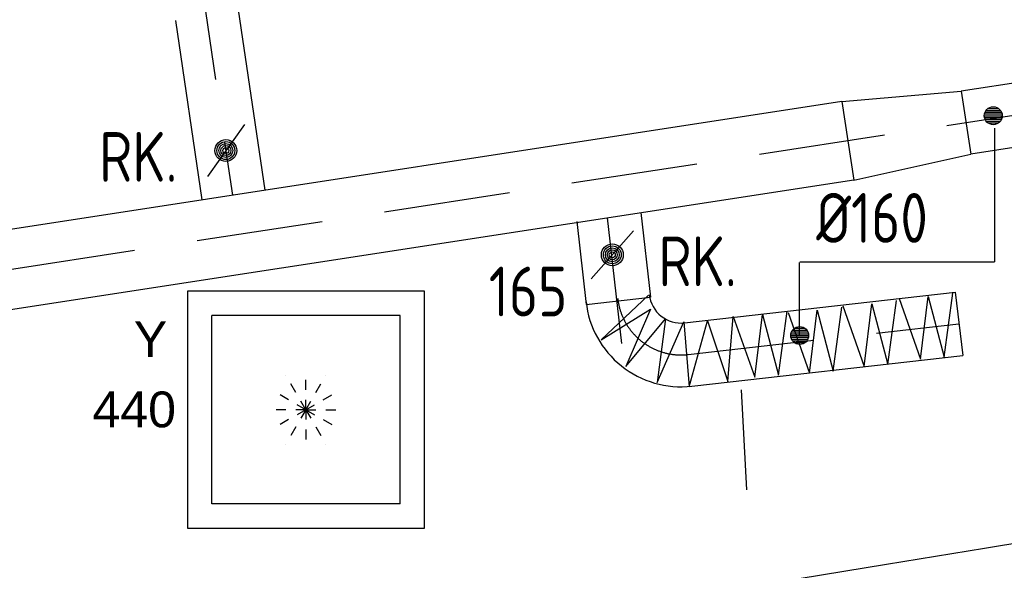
# Model space of a CAD drawing. Extents: x -156717 to 425753, y -51191 to 363295.
# Tile 413 of 502: x 217584 to 220057, y 114884 to 116267. Entities that reach past the tile are written whole.
import ezdxf
from ezdxf.enums import TextEntityAlignment as Align
from ezdxf.lldxf.tags import DXFTag

# ---------------------------------------------------------------- set-up
doc = ezdxf.new("R2010")
doc.units = 0
doc.header["$LTSCALE"] = 50
doc.linetypes.add('HIDDEN', pattern=[9.524999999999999, 6.35, -3.175])
doc.linetypes.add('STREEPJES', pattern=[0.1, 0.05, -0.05])
doc.layers.get('0').update_dxf_attribs({"linetype": 'CONTINUOUS'})
for name, color, linetype in [('57LB', 4, 'CONTINUOUS'), ('WL570---_RETOUR_RST', 2, 'CONTINUOUS'), ('WL570---_RETOUR_RST_HL', 1, 'CONTINUOUS'), ('WL570---_TOEVOER', 3, 'CONTINUOUS'), ('WM570---_RETOUR_RST_PR', 1, 'CONTINUOUS')]:
    doc.layers.add(name, color=color, linetype=linetype)
doc.styles.add('BURO-018', font='ARIAL.TTF', dxfattribs={"height": 63})
doc.styles.add('ISO25', font='ISO', dxfattribs={"width": 0.9})
tags = doc.linetypes.add('CENTER2', pattern=[28.575000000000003, 19.05, -3.175, 3.175, -3.175]).pattern_tags.tags
tags[10:11] = [DXFTag(74, 4), DXFTag(75, 0), DXFTag(340, '0'), DXFTag(46, 1.0), DXFTag(50, 0.0), DXFTag(44, 0.0), DXFTag(45, 0.0)]
tags[8:9] = [DXFTag(74, 4), DXFTag(75, 0), DXFTag(340, '0'), DXFTag(46, 1.0), DXFTag(50, 0.0), DXFTag(44, 0.0), DXFTag(45, 0.0)]
tags[6:7] = [DXFTag(74, 4), DXFTag(75, 0), DXFTag(340, '0'), DXFTag(46, 1.0), DXFTag(50, 0.0), DXFTag(44, 0.0), DXFTag(45, 0.0)]
tags[4:5] = [DXFTag(74, 4), DXFTag(75, 0), DXFTag(340, '0'), DXFTag(46, 1.0), DXFTag(50, 0.0), DXFTag(44, 0.0), DXFTag(45, 0.0)]

# ---------------------------------------------------------------- blocks, each defined once
blk = doc.blocks.new('CIRC1MM')
at = {"color": 2, "linetype": 'Continuous'}
for p, q in [((-0.5000000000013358, 0), (0.5000000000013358, 0)), ((-0.4898979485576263, 0.09999999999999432), (0.4898979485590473, 0.09999999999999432)), ((-0.4582575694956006, 0.1999999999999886), (0.4582575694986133, 0.1999999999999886)), ((-0.4000000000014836, 0.2999999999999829), (0.3999999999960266, 0.2999999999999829)), ((-0.3000000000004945, 0.4000000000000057), (0.3000000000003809, 0.4000000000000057)), ((-0.4898979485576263, -0.1000000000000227), (0.4898979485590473, -0.1000000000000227)), ((-0.4582575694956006, -0.1999999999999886), (0.4582575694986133, -0.1999999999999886)), ((-0.4000000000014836, -0.3000000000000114), (0.3999999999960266, -0.3000000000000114)), ((-0.3000000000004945, -0.3999999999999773), (0.3000000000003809, -0.3999999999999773))]:
    blk.add_line(p, q, dxfattribs=at)
blk.add_circle((-8.526512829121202e-14, 0), 0.4999999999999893, dxfattribs=at)
blk = doc.blocks.new('*U2328')
at = {"color": 0, "ltscale": 10}
for p, q in [((297.5, 297.5, -2757.5), (-297.5, 297.5, -2757.5)), ((-297.5, 297.5, -2757.5), (-297.5, -297.5, -2757.5)), ((297.5, -297.5, -2757.5), (297.5, 297.5, -2757.5)), ((236.5, 236.5, -2757.5), (-236.5, 236.5, -2757.5)), ((-236.5, -236.5, -2757.5), (-236.5, 236.5, -2757.5)), ((236.5, -236.5, -2757.5), (236.5, 236.5, -2757.5)), ((236.5, -236.5, -2757.5), (-236.5, -236.5, -2757.5)), ((-297.5, -297.5, -2757.5), (297.5, -297.5, -2757.5))]:
    blk.add_line(p, q, dxfattribs=at)
at = {"color": 8, "linetype": 'STREEPJES', "ltscale": 10}
for q in [(0, 100, -2757.5), (-50, 86.60254037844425, -2757.5), (50, 86.60254037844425, -2757.5), (-86.60254037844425, 50, -2757.5), (86.60254037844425, 50, -2757.5), (-100, 0, -2757.5), (-86.60254037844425, -50, -2757.5), (-50, -86.60254037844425, -2757.5), (0, -100, -2757.5), (50, -86.60254037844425, -2757.5), (86.60254037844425, -50, -2757.5), (100, 0, -2757.5)]:
    blk.add_line((0, 0, -2757.5), q, dxfattribs=at)
at = {"layer": 'WL570---_RETOUR_RST_HL', "linetype": 'CENTER2'}
blk.add_circle((0, 0, -2757.5), 0.075, dxfattribs=at)
at = {"layer": 'WL570---_RETOUR_RST', "color": 1, "style": 'BURO-018'}
for tag in ['MC', 'Q']:
    blk.add_attdef(tag, text='', height=90, dxfattribs=at).set_placement((0, 0), align=Align.MIDDLE)
at = {"layer": 'WM570---_RETOUR_RST_PR', "color": 1, "style": 'BURO-018'}
blk.add_attdef('POSNR', text='', height=90, dxfattribs=at).set_placement((0, 0), align=Align.MIDDLE)

msp = doc.modelspace()

# ---------------------------------------------------------------- linework, layer by layer
at = {"layer": '57LB', "color": 8, "linetype": 'HIDDEN'}
for p, q in [((217891.4825359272, 117373.0829385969), (218118.4252860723, 115826.0612328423)), ((220226.4392236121, 116048.9765449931), (215039.5337880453, 115251.5314256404)), ((219059.7185303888, 115769.1343920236), (219099.4724759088, 115417.6516650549)), ((219262.8970190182, 115425.937471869), (219942.97035516, 115502.8561830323))]:
    msp.add_line(p, q, dxfattribs=at)
at = {"layer": '57LB', "color": 8, "linetype": 'Continuous'}
for p, q in [((218133.0536740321, 116291.3733170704), (218199.5026755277, 115838.404241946)), ((217975.1797593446, 116265.2069773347), (218041.321973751, 115814.3292062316)), ((219648.622234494, 116061.3167437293), (219948.1775165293, 116087.1359808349)), ((219948.1775165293, 116087.1359808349), (219972.4905727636, 115928.994034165)), ((219648.622234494, 116061.3167437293), (219679.0135547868, 115863.6393103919)), ((218148.4756485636, 116003.5351925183), (218055.5464220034, 115872.9978052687)), ((220032.4601229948, 115994.7441626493), (220032.4601229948, 115658.8334463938)), ((219679.0135547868, 115863.6393103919), (219972.4905727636, 115928.994034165)), ((219144.139479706, 115783.0339058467), (219168.2448005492, 115569.9077923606)), ((218983.0438340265, 115759.9051352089), (219006.6531551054, 115551.1643814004)), ((219125.6166728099, 115736.3460001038), (219019.2984334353, 115616.4615449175)), ((219541.4656933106, 115656.9821886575), (219541.4656933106, 115472.4997521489)), ((219543.008024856, 115658.8334463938), (220032.4601229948, 115658.8334463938)), ((219163.0947215, 115574.7663149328), (219044.3089424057, 115462.4566789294)), ((219253.906059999, 115505.4306329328), (219933.4556337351, 115582.2901047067)), ((219846.4596987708, 115414.1748486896), (219865.357436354, 115571.943146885)), ((219865.357436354, 115571.943146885), (219905.852588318, 115419.5229265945)), ((219905.852588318, 115419.5229265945), (219927.4500026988, 115579.9652637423)), ((219933.4556337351, 115582.2901047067), (219952.4850765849, 115423.4222613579)), ((219006.6531551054, 115551.1643814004), (219168.2448005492, 115569.9077923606)), ((219650.9931915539, 115548.0593508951), (219704.9867275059, 115395.6391306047)), ((219704.9867275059, 115395.6391306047), (219723.8844650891, 115553.4074288)), ((219723.8844650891, 115553.4074288), (219764.3796170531, 115400.9872085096)), ((219764.3796170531, 115400.9872085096), (219785.9770314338, 115561.4295456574)), ((219792.4661628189, 115566.59506898), (219846.4596987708, 115414.1748486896)), ((219044.3089424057, 115462.4566789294), (219168.4940750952, 115540.0038085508)), ((219168.4940750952, 115540.0038085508), (219106.4015087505, 115395.6057051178)), ((219430.3627244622, 115368.8653155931), (219449.2604620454, 115526.6336137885)), ((219449.2604620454, 115526.6336137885), (219489.7556140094, 115374.2133934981)), ((219489.7556140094, 115374.2133934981), (219511.3530283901, 115534.6557306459)), ((219513.6811900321, 115531.5831570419), (219567.674725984, 115379.1629367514)), ((219567.674725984, 115379.1629367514), (219586.5724635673, 115536.9312349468)), ((219586.5724635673, 115536.9312349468), (219627.0676155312, 115384.5110146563)), ((219627.0676155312, 115384.5110146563), (219648.665029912, 115544.9533518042)), ((219106.4015087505, 115395.6057051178), (219206.2895502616, 115515.9374579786)), ((219206.2895502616, 115515.9374579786), (219184.6921358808, 115355.4951208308)), ((219184.6921358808, 115355.4951208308), (219252.1840558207, 115507.9153411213)), ((219252.1840558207, 115507.9153411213), (219265.6824398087, 115344.798965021)), ((219265.6824398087, 115344.798965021), (219311.5769453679, 115510.5893800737)), ((219311.5769453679, 115510.5893800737), (219362.8708045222, 115358.1691597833)), ((219362.8708045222, 115358.1691597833), (219376.3691885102, 115521.2855358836)), ((219376.3691885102, 115521.2855358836), (219430.3627244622, 115368.8653155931)), ((219271.8879780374, 115346.4443108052), (219952.4850765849, 115423.4222613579)), ((219395.7870569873, 115336.9585083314), (219409.0950072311, 115086.0247166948))]:
    msp.add_line(p, q, dxfattribs=at)
at = {"layer": '57LB', "color": 8}
for p, q in [((220264.7156329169, 116135.8011780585), (219948.1775165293, 116087.1359808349)), ((219648.622234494, 116061.3167437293), (215024.3381278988, 115350.3701423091)), ((220241.1352884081, 115970.2960050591), (219972.4905727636, 115928.994034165)), ((219679.0135547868, 115863.6393103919), (215054.7294481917, 115152.6927089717)), ((220339.1497977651, 114992.6835409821), (220007.5291647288, 114938.5902266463)), ((219760.7901694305, 114898.3426403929), (213921.4842138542, 113945.8463808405))]:
    msp.add_line(p, q, dxfattribs=at)
at = {"layer": '57LB', "color": 8, "linetype": 'Continuous'}
for centre, radius in [((218102.0110352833, 115938.2664988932), 27.5), ((218102.0110352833, 115938.2664988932), 22.5), ((218102.0110352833, 115938.2664988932), 17.5), ((218102.0110352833, 115938.2664988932), 12.5), ((218102.0110352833, 115938.2664988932), 7.5), ((219072.4575531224, 115676.4037725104), 27.5), ((219072.4575531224, 115676.4037725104), 22.5), ((219072.4575531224, 115676.4037725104), 17.5), ((219072.4575531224, 115676.4037725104), 12.5), ((219072.4575531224, 115676.4037725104), 7.5)]:
    msp.add_circle(centre, radius, dxfattribs=at)
for radius in [80, 240]:
    msp.add_arc((219244.9151009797, 115584.9237939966), radius, 186.4529333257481, 276.4529333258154, dxfattribs=at)
at = {"layer": '57LB', "color": 8, "linetype": 'HIDDEN'}
msp.add_arc((219244.9151009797, 115584.9237939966), 160, 186.4529333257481, 276.4529333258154, dxfattribs=at)
at = {"layer": 'WL570---_TOEVOER'}
msp.add_line((220007.5291647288, 114938.5902266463), (219760.7901694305, 114898.3426403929), dxfattribs=at)

# ---------------------------------------------------------------- block references
at = {"layer": '57LB', "color": 8, "linetype": 'Continuous', "xscale": 45, "yscale": 45, "zscale": 45}
for p in [(220029.1831688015, 116025.7938687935), (219543.0355829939, 115473.7513830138)]:
    msp.add_blockref('CIRC1MM', p, dxfattribs=at)
at = {"layer": 'WL570---_RETOUR_RST'}
ref = msp.add_blockref('*U2328', (218302.902030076, 115287.30875543, 2757.5), dxfattribs=at)
ref.add_attrib('Q', '440', dxfattribs={"color": 1, "height": 90, "style": 'BURO-018'}).set_placement((217871.8470958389, 115288.0907528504), align=Align.MIDDLE)
ref.add_attrib('MC', 'Y', dxfattribs={"color": 1, "height": 90, "style": 'BURO-018'}).set_placement((217912.751441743, 115464.3208072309), align=Align.MIDDLE)

# ---------------------------------------------------------------- texts
at = {"layer": '57LB', "color": 8, "linetype": 'Continuous', "style": 'ISO25', "width": 0.9}
for s, p in [('RK.', (217783.7624691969, 115860.0241438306)), ('%%c160', (219584.3802821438, 115706.5753264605)), ('RK.', (219188.3435369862, 115597.5786786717)), ('165', (218762.1878568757, 115521.6493502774))]:
    msp.add_text(s, height=125, dxfattribs=at).set_placement(p)

doc.saveas('drawing.dxf')
